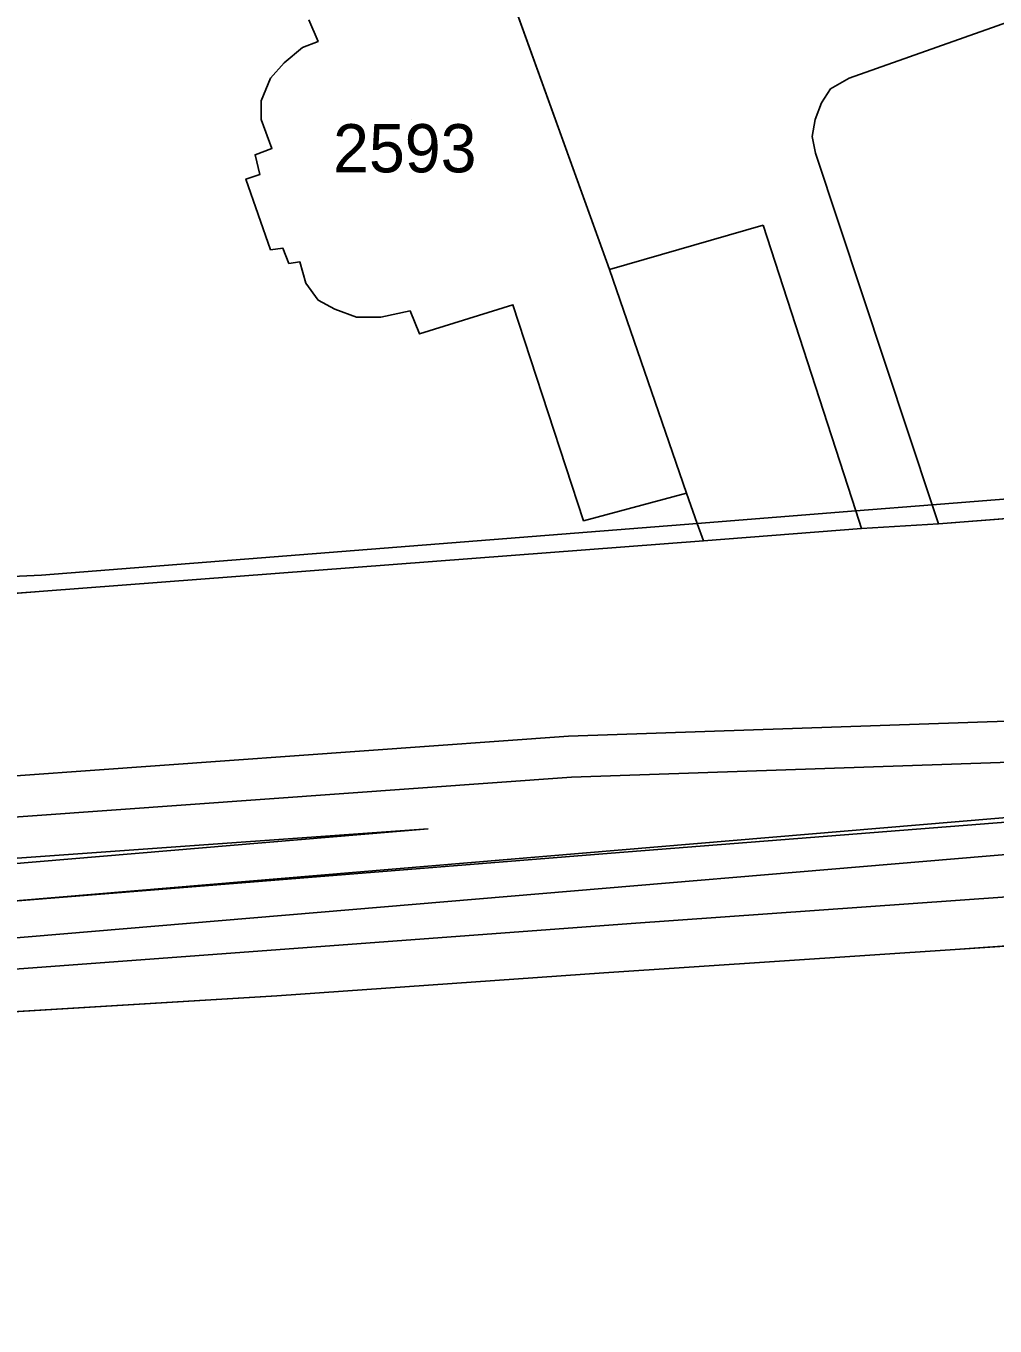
# Model space of a CAD drawing. Extents: x -263423 to -261326, y -1240067 to -1237864.
# Drawn here: x -262699.3 to -262659, y -1240060.9 to -1240007 of the extents above; entities that cross this region are included whole.
import ezdxf

# ---------------------------------------------------------------- set-up
doc = ezdxf.new("R2010")
doc.units = 0
for name, color, linetype in [('body_kn', 7, 'Continuous'), ('katuz_linie', 7, 'Continuous'), ('kladpar_druhypozemkov', 7, 'Continuous'), ('kladpar_hranice', 7, 'Continuous'), ('kladpar_parcelnecisla', 7, 'Continuous'), ('kladpar_plochy', 7, 'Continuous'), ('tarchy_linie', 7, 'Continuous'), ('zappar_hrandruhpozemk', 7, 'Continuous'), ('zuob_linie', 7, 'Continuous'), ('zuob_plochy', 7, 'Continuous')]:
    doc.layers.add(name, color=color, linetype=linetype)

msp = doc.modelspace()

# ---------------------------------------------------------------- linework, layer by layer
at = {"layer": 'body_kn'}
for p, q in [((-262687.78, -1240007.91), (-262687.78, -1240007.91)), ((-262687.14, -1240007.66), (-262687.14, -1240007.66)), ((-262688.54, -1240008.55), (-262688.54, -1240008.55)), ((-262689.11, -1240009.18), (-262689.11, -1240009.18)), ((-262665.1, -1240009.18), (-262665.1, -1240009.18)), ((-262665.87, -1240009.63), (-262665.87, -1240009.63)), ((-262689.5, -1240010.13), (-262689.5, -1240010.13)), ((-262666.25, -1240010.2), (-262666.25, -1240010.2)), ((-262689.5, -1240010.9), (-262689.5, -1240010.9)), ((-262666.51, -1240010.9), (-262666.51, -1240010.9)), ((-262666.63, -1240011.6), (-262666.63, -1240011.6)), ((-262689.05, -1240012.1), (-262689.05, -1240012.1)), ((-262689.75, -1240012.36), (-262689.75, -1240012.36)), ((-262666.5, -1240012.3), (-262666.5, -1240012.3)), ((-262689.56, -1240013.18), (-262689.56, -1240013.18)), ((-262690.13, -1240013.37), (-262690.13, -1240013.37)), ((-262668.67, -1240015.28), (-262668.67, -1240015.28)), ((-262689.11, -1240016.3), (-262689.11, -1240016.3)), ((-262688.6, -1240016.23), (-262688.6, -1240016.23)), ((-262688.35, -1240016.87), (-262688.35, -1240016.87)), ((-262687.9, -1240016.8), (-262687.9, -1240016.8)), ((-262675.04, -1240017.12), (-262675.04, -1240017.12)), ((-262687.65, -1240017.69), (-262687.65, -1240017.69)), ((-262687.14, -1240018.39), (-262687.14, -1240018.39)), ((-262679.05, -1240018.58), (-262679.05, -1240018.58)), ((-262686.44, -1240018.77), (-262686.44, -1240018.77)), ((-262685.54, -1240019.09), (-262685.54, -1240019.09)), ((-262684.53, -1240019.09), (-262684.53, -1240019.09)), ((-262683.32, -1240018.84), (-262683.32, -1240018.84)), ((-262682.93, -1240019.79), (-262682.93, -1240019.79)), ((-262671.85, -1240026.4), (-262671.85, -1240026.4)), ((-262671.85, -1240026.4), (-262671.85, -1240026.4)), ((-262664.83, -1240027.13), (-262664.83, -1240027.13)), ((-262661.66, -1240026.88), (-262661.66, -1240026.88)), ((-262676.12, -1240027.54), (-262676.12, -1240027.54)), ((-262671.41, -1240027.65), (-262671.41, -1240027.65)), ((-262664.59, -1240027.86), (-262664.59, -1240027.86)), ((-262664.59, -1240027.86), (-262664.59, -1240027.86)), ((-262661.4, -1240027.67), (-262661.4, -1240027.67)), ((-262671.15, -1240028.37), (-262671.15, -1240028.37)), ((-262698.61, -1240029.8), (-262698.61, -1240029.8)), ((-262698.53, -1240030.46), (-262698.53, -1240030.46)), ((-262676.74, -1240036.48), (-262676.74, -1240036.48)), ((-262676.62, -1240038.18), (-262676.62, -1240038.18)), ((-262682.57, -1240040.32), (-262682.57, -1240040.32)), ((-262682.57, -1240040.32), (-262682.57, -1240040.32)), ((-262674.97, -1240041.33), (-262674.97, -1240041.33)), ((-262674.14, -1240044.25), (-262674.14, -1240044.25)), ((-262660.7, -1240045.33), (-262660.7, -1240045.33)), ((-262675.28, -1240046.29), (-262675.28, -1240046.29)), ((-262688.85, -1240047.24), (-262688.85, -1240047.24))]:
    msp.add_line(p, q, dxfattribs=at)
at = {"layer": 'katuz_linie'}
msp.add_lwpolyline([(-262616.25, -1240045.28), (-262618.05, -1240045.31), (-262620.91, -1240045.37), (-262624.14, -1240042.73), (-262660.7, -1240045.33), (-262675.28, -1240046.29), (-262688.85, -1240047.24), (-262704.64, -1240048.2), (-262706.87, -1240048.34), (-262717.89, -1240049.01), (-262720.32, -1240049.26), (-262721.59, -1240049.4), (-262724.62, -1240049.72), (-262732.34, -1240050.52), (-262733.43, -1240050.63), (-262737.31, -1240051.04), (-262737.47, -1240051.05), (-262743.17, -1240051.56)], dxfattribs=at)
at = {"layer": 'kladpar_druhypozemkov'}
msp.add_line((-262683.26, -1240010.89), (-262683.26, -1240010.89), dxfattribs=at)
at = {"layer": 'kladpar_hranice'}
for points in [[(-262636.25, -1240025.7), (-262661.4, -1240027.67), (-262664.59, -1240027.86), (-262671.15, -1240028.37), (-262698.53, -1240030.46), (-262716.16, -1240031.8), (-262722.1, -1240032.25), (-262722.8, -1240032.3), (-262723.43, -1240031.92), (-262723.81, -1240031.29), (-262723.94, -1240030.27), (-262723.77, -1240029.84), (-262722.3, -1240026.28), (-262721.65, -1240024.68), (-262717.9, -1240018.07), (-262714.84, -1240013.82), (-262711.59, -1240010), (-262709.56, -1240007.91), (-262707.58, -1240006), (-262705.61, -1240004.03), (-262703.51, -1240002)], [(-262679.69, -1240004.23), (-262675.04, -1240017.12), (-262671.85, -1240026.4), (-262676.12, -1240027.54), (-262679.05, -1240018.58), (-262682.93, -1240019.79), (-262683.32, -1240018.84), (-262684.53, -1240019.09), (-262685.54, -1240019.09), (-262686.44, -1240018.77), (-262687.14, -1240018.39), (-262687.65, -1240017.69), (-262687.9, -1240016.8), (-262688.35, -1240016.87), (-262688.6, -1240016.23), (-262689.11, -1240016.3), (-262690.13, -1240013.37), (-262689.56, -1240013.18), (-262689.75, -1240012.36), (-262689.05, -1240012.1), (-262689.5, -1240010.9), (-262689.5, -1240010.13), (-262689.11, -1240009.18), (-262688.54, -1240008.55), (-262687.78, -1240007.91), (-262687.14, -1240007.66), (-262687.52, -1240006.77)], [(-262684.53, -1240019.09), (-262683.32, -1240018.84), (-262682.93, -1240019.79), (-262679.05, -1240018.58), (-262676.12, -1240027.54), (-262671.85, -1240026.4), (-262675.04, -1240017.12), (-262679.69, -1240004.23)], [(-262707.58, -1240006), (-262709.56, -1240007.91), (-262711.59, -1240010), (-262714.84, -1240013.82), (-262717.9, -1240018.07), (-262721.65, -1240024.68), (-262722.3, -1240026.28), (-262723.77, -1240029.84), (-262723.94, -1240030.27), (-262723.81, -1240031.29), (-262723.43, -1240031.92), (-262722.8, -1240032.3), (-262722.1, -1240032.25), (-262716.16, -1240031.8), (-262698.53, -1240030.46), (-262671.15, -1240028.37), (-262664.59, -1240027.86), (-262661.4, -1240027.67), (-262636.25, -1240025.7)], [(-262687.52, -1240006.77), (-262687.14, -1240007.66), (-262687.78, -1240007.91), (-262688.54, -1240008.55), (-262689.11, -1240009.18), (-262689.5, -1240010.13), (-262689.5, -1240010.9), (-262689.05, -1240012.1), (-262689.75, -1240012.36), (-262689.56, -1240013.18), (-262690.13, -1240013.37), (-262689.11, -1240016.3), (-262688.6, -1240016.23), (-262688.35, -1240016.87), (-262687.9, -1240016.8), (-262687.65, -1240017.69), (-262687.14, -1240018.39), (-262686.44, -1240018.77), (-262685.54, -1240019.09), (-262684.53, -1240019.09)], [(-262624.14, -1240042.73), (-262660.7, -1240045.33), (-262675.28, -1240046.29), (-262688.85, -1240047.24), (-262704.64, -1240048.2), (-262706.87, -1240048.34), (-262717.89, -1240049.01), (-262720.32, -1240049.26), (-262721.59, -1240049.4), (-262724.62, -1240049.72), (-262732.34, -1240050.52), (-262733.43, -1240050.63), (-262737.31, -1240051.04), (-262737.47, -1240051.05), (-262743.17, -1240051.56)]]:
    msp.add_lwpolyline(points, dxfattribs=at)
at = {"layer": 'kladpar_plochy'}
for p, q in [((-262675.04, -1240017.12), (-262679.69, -1240004.23)), ((-262687.52, -1240006.77), (-262687.14, -1240007.66)), ((-262687.78, -1240007.91), (-262688.54, -1240008.55)), ((-262687.14, -1240007.66), (-262687.78, -1240007.91)), ((-262688.54, -1240008.55), (-262689.11, -1240009.18)), ((-262689.11, -1240009.18), (-262689.5, -1240010.13)), ((-262689.5, -1240010.13), (-262689.5, -1240010.9)), ((-262689.5, -1240010.9), (-262689.05, -1240012.1)), ((-262689.05, -1240012.1), (-262689.75, -1240012.36)), ((-262689.75, -1240012.36), (-262689.56, -1240013.18)), ((-262689.56, -1240013.18), (-262690.13, -1240013.37)), ((-262690.13, -1240013.37), (-262689.11, -1240016.3)), ((-262689.11, -1240016.3), (-262688.6, -1240016.23)), ((-262688.6, -1240016.23), (-262688.35, -1240016.87)), ((-262688.35, -1240016.87), (-262687.9, -1240016.8)), ((-262687.9, -1240016.8), (-262687.65, -1240017.69)), ((-262671.85, -1240026.4), (-262675.04, -1240017.12)), ((-262687.65, -1240017.69), (-262687.14, -1240018.39)), ((-262687.14, -1240018.39), (-262686.44, -1240018.77)), ((-262682.93, -1240019.79), (-262679.05, -1240018.58)), ((-262679.05, -1240018.58), (-262676.12, -1240027.54)), ((-262686.44, -1240018.77), (-262685.54, -1240019.09)), ((-262685.54, -1240019.09), (-262684.53, -1240019.09)), ((-262684.53, -1240019.09), (-262683.32, -1240018.84)), ((-262683.32, -1240018.84), (-262682.93, -1240019.79)), ((-262636.25, -1240025.7), (-262661.4, -1240027.67)), ((-262661.4, -1240027.67), (-262636.25, -1240025.7)), ((-262676.12, -1240027.54), (-262671.85, -1240026.4)), ((-262664.59, -1240027.86), (-262671.15, -1240028.37)), ((-262671.15, -1240028.37), (-262664.59, -1240027.86)), ((-262661.4, -1240027.67), (-262664.59, -1240027.86)), ((-262664.59, -1240027.86), (-262661.4, -1240027.67)), ((-262671.15, -1240028.37), (-262698.53, -1240030.46)), ((-262698.53, -1240030.46), (-262671.15, -1240028.37)), ((-262698.53, -1240030.46), (-262716.16, -1240031.8)), ((-262716.16, -1240031.8), (-262698.53, -1240030.46)), ((-262624.14, -1240042.73), (-262660.7, -1240045.33)), ((-262660.7, -1240045.33), (-262675.28, -1240046.29)), ((-262675.28, -1240046.29), (-262688.85, -1240047.24)), ((-262688.85, -1240047.24), (-262704.64, -1240048.2))]:
    msp.add_line(p, q, dxfattribs=at)
msp.add_lwpolyline([(-262679.69, -1240004.23), (-262675.04, -1240017.12), (-262671.85, -1240026.4), (-262676.12, -1240027.54), (-262679.05, -1240018.58), (-262682.93, -1240019.79), (-262683.32, -1240018.84), (-262684.53, -1240019.09), (-262685.54, -1240019.09), (-262686.44, -1240018.77), (-262687.14, -1240018.39), (-262687.65, -1240017.69), (-262687.9, -1240016.8), (-262688.35, -1240016.87), (-262688.6, -1240016.23), (-262689.11, -1240016.3), (-262690.13, -1240013.37), (-262689.56, -1240013.18), (-262689.75, -1240012.36), (-262689.05, -1240012.1), (-262689.5, -1240010.9), (-262689.5, -1240010.13), (-262689.11, -1240009.18), (-262688.54, -1240008.55), (-262687.78, -1240007.91), (-262687.14, -1240007.66), (-262687.52, -1240006.77)], dxfattribs=at)
at = {"layer": 'tarchy_linie'}
for points in [[(-262778.77, -1240043.22), (-262727.63, -1240040.12), (-262676.74, -1240036.48), (-262628.66, -1240034.83), (-262627.71, -1240036.5), (-262627.08, -1240037.59), (-262626.56, -1240038.49), (-262625.7, -1240040.01), (-262652.68, -1240040.88), (-262724.31, -1240046.92), (-262723.98, -1240049.65), (-262724.62, -1240049.72), (-262725.51, -1240049.81), (-262727.17, -1240049.98), (-262728.81, -1240050.15), (-262728.95, -1240047.3), (-262837.23, -1240056.18)], [(-262945.46, -1240057.74), (-262890.22, -1240053.85), (-262834.76, -1240049.26), (-262778.64, -1240044.92), (-262727.53, -1240041.82), (-262676.62, -1240038.18), (-262627.71, -1240036.5)], [(-263093.5, -1240039.64), (-263090.32, -1240037.28), (-263022.59, -1240046.96), (-262979.12, -1240055.85), (-262953.16, -1240060.49), (-262950.32, -1240058.72), (-262934.26, -1240060.94), (-262886.38, -1240058.16), (-262837.34, -1240054.64), (-262726.02, -1240045.52), (-262652.81, -1240039.36), (-262626.56, -1240038.49)], [(-262682.57, -1240040.32), (-262725.79, -1240043.96), (-262725.81, -1240043.4), (-262682.57, -1240040.32)]]:
    msp.add_lwpolyline(points, dxfattribs=at)
at = {"layer": 'zappar_hrandruhpozemk'}
for p, q in [((-262652.88, -1240004.86), (-262665.1, -1240009.18)), ((-262668.67, -1240015.28), (-262675.04, -1240017.12)), ((-262674.97, -1240041.33), (-262718.65, -1240044.82))]:
    msp.add_line(p, q, dxfattribs=at)
for points in [[(-262665.1, -1240009.18), (-262665.87, -1240009.63), (-262666.25, -1240010.2), (-262666.51, -1240010.9), (-262666.63, -1240011.6), (-262666.5, -1240012.3), (-262661.66, -1240026.88), (-262661.4, -1240027.67)], [(-262664.59, -1240027.86), (-262664.83, -1240027.13), (-262668.67, -1240015.28)], [(-262698.61, -1240029.8), (-262671.41, -1240027.65), (-262664.83, -1240027.13), (-262661.66, -1240026.88), (-262634.99, -1240024.77)], [(-262722.3, -1240026.28), (-262712.61, -1240028.96), (-262709.16, -1240029.54), (-262705.64, -1240029.88), (-262702.26, -1240029.96), (-262698.61, -1240029.8)], [(-262671.85, -1240026.4), (-262671.41, -1240027.65), (-262671.15, -1240028.37)], [(-262629.49, -1240041.08), (-262629.75, -1240037.78), (-262674.97, -1240041.33)], [(-262721.39, -1240047.74), (-262674.14, -1240044.25), (-262629.49, -1240041.08)]]:
    msp.add_lwpolyline(points, dxfattribs=at)
at = {"layer": 'zuob_linie'}
msp.add_lwpolyline([(-262616.25, -1240045.28), (-262618.05, -1240045.31), (-262620.91, -1240045.37), (-262624.14, -1240042.73), (-262660.7, -1240045.33), (-262675.28, -1240046.29), (-262688.85, -1240047.24), (-262704.64, -1240048.2), (-262706.87, -1240048.34), (-262717.89, -1240049.01), (-262720.32, -1240049.26), (-262721.59, -1240049.4), (-262724.62, -1240049.72), (-262732.34, -1240050.52), (-262733.43, -1240050.63), (-262737.31, -1240051.04), (-262737.47, -1240051.05), (-262743.17, -1240051.56)], dxfattribs=at)
at = {"layer": 'zuob_plochy'}
msp.add_lwpolyline([(-262616.25, -1240045.28), (-262618.05, -1240045.31), (-262620.91, -1240045.37), (-262624.14, -1240042.73), (-262660.7, -1240045.33), (-262675.28, -1240046.29), (-262688.85, -1240047.24), (-262704.64, -1240048.2), (-262706.87, -1240048.34), (-262717.89, -1240049.01), (-262720.32, -1240049.26), (-262721.59, -1240049.4), (-262724.62, -1240049.72), (-262732.34, -1240050.52), (-262733.43, -1240050.63), (-262737.31, -1240051.04), (-262737.47, -1240051.05), (-262743.17, -1240051.56)], dxfattribs=at)

# ---------------------------------------------------------------- texts
at = {"layer": 'kladpar_parcelnecisla'}
msp.add_text('2593', height=2, dxfattribs=at).set_placement((-262686.514, -1240013.09))

doc.saveas('drawing.dxf')
